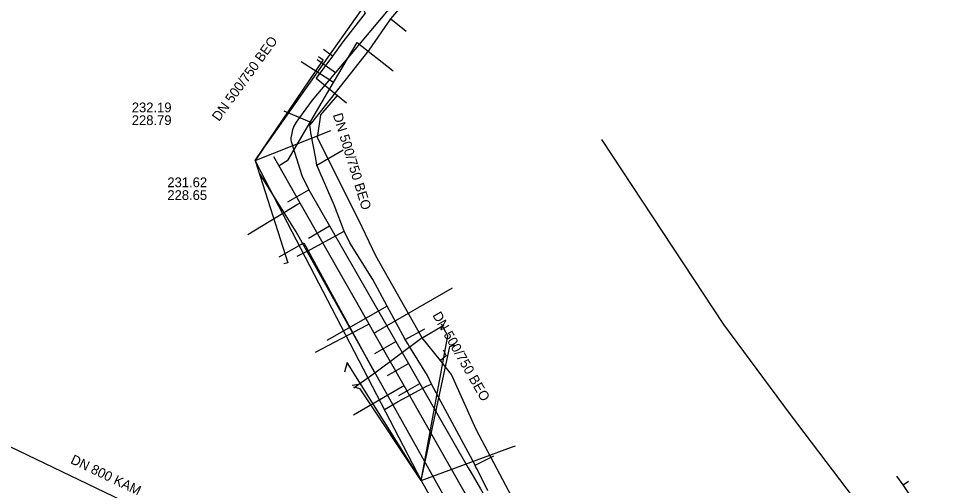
# Model space of a CAD drawing. Extents: x -598233 to -596890, y -1157848 to -1156431.
# Drawn here: x -597437.1 to -597360.2, y -1157423 to -1157384.6 of the extents above; entities that cross this region are included whole.
import ezdxf

# ---------------------------------------------------------------- set-up
doc = ezdxf.new("R2010")
doc.units = 0
for name, color, linetype in [('Vrstva 12', 7, 'Continuous'), ('Vrstva 13', 7, 'Continuous'), ('Vrstva 16', 7, 'Continuous'), ('Vrstva 5', 7, 'Continuous'), ('Vrstva 51', 7, 'Continuous'), ('Vrstva 55', 7, 'Continuous'), ('Vrstva 8', 7, 'Continuous'), ('Vrstva 9', 7, 'Continuous')]:
    doc.layers.add(name, color=color, linetype=linetype)

msp = doc.modelspace()

# ---------------------------------------------------------------- linework, layer by layer
at = {"layer": 'Vrstva 12'}
for points in [[(-597406.06, -1157379.28), (-597408.9, -1157383.5), (-597408.59, -1157384.1), (-597410.42, -1157386.47), (-597411.27, -1157387.65)], [(-597411.27, -1157387.65), (-597412.63, -1157389.45), (-597410.86, -1157390.87)], [(-597411.27, -1157387.65), (-597412.02, -1157387.11)], [(-597403.9, -1157410.81), (-597407.7, -1157404.08), (-597409.1, -1157401.14), (-597412.51, -1157394.37), (-597412.23, -1157392.46), (-597410.86, -1157390.87)], [(-597410.86, -1157390.87), (-597410.12, -1157391.48)], [(-597415.68, -1157404.17), (-597413.65, -1157403), (-597407.8, -1157413.73)], [(-597403.9, -1157410.81), (-597402.11, -1157409.79)], [(-597403.9, -1157410.81), (-597407.8, -1157413.73)], [(-597402.4, -1157412.69), (-597403.9, -1157410.81)], [(-597402.18, -1157411.8), (-597401.92, -1157412.31), (-597402.4, -1157412.69)], [(-597402.2, -1157412.94), (-597402.4, -1157412.69)], [(-597394.1, -1157428.46), (-597399.46, -1157418.36), (-597401.48, -1157413.84), (-597402.2, -1157412.94)], [(-597407.8, -1157413.73), (-597409.1, -1157414.67)], [(-597409.1, -1157414.67), (-597409.66, -1157414.73)], [(-597409.1, -1157414.67), (-597409.51, -1157414.97)]]:
    msp.add_lwpolyline(points, dxfattribs=at)
at = {"layer": 'Vrstva 13'}
msp.add_line((-597411.198, -1157389.81), (-597413.868, -1157388.119), dxfattribs=at)
for points in [[(-597415.698, -1157396.65), (-597415.663, -1157396.63), (-597414.943, -1157396.173), (-597411.198, -1157389.81), (-597409.249, -1157386.513), (-597406.272, -1157388.863)], [(-597369.959, -1157476.964), (-597370.509, -1157475.999), (-597378.22, -1157462.459), (-597379.573, -1157460.082), (-597380.051, -1157459.243), (-597383.176, -1157453.752), (-597386.985, -1157447.069), (-597387.65, -1157445.9), (-597394.937, -1157433.106), (-597395.268, -1157432.525), (-597398.806, -1157426.311), (-597405.386, -1157414.757), (-597407.853, -1157410.425), (-597408.265, -1157409.701), (-597413.941, -1157399.737), (-597415.698, -1157396.65), (-597416.107, -1157395.932)], [(-597413.941, -1157399.737), (-597414.105, -1157399.834), (-597418.262, -1157402.334)], [(-597407.853, -1157410.425), (-597407.684, -1157410.34), (-597401.407, -1157406.699)], [(-597408.265, -1157409.701), (-597408.421, -1157409.788), (-597412.704, -1157412.015)], [(-597405.386, -1157414.757), (-597405.542, -1157414.848), (-597409.556, -1157417.19)]]:
    msp.add_lwpolyline(points, dxfattribs=at)
at = {"layer": 'Vrstva 16'}
for points in [[(-597398.48, -1157423.4), (-597399.37, -1157421.63), (-597399.47, -1157421.47), (-597399.53, -1157421.3), (-597403.12, -1157414.64), (-597403.47, -1157413.92), (-597404.99, -1157411.45), (-597405.04, -1157411.35), (-597405.29, -1157410.95), (-597406.77, -1157408.21), (-597407.95, -1157406.01), (-597409.84, -1157403.01), (-597410.33, -1157402.05), (-597411.12, -1157399.95), (-597412.56, -1157396.62), (-597412.66, -1157396.07), (-597413.06, -1157393.95), (-597413.1, -1157393.69), (-597413.15, -1157393.32), (-597412.97, -1157393.13), (-597408.26, -1157387.16), (-597406.49, -1157384.57), (-597404.98, -1157382.78)], [(-597406.49, -1157384.57), (-597405.22, -1157385.58)], [(-597412.97, -1157393.13), (-597415.26, -1157392.16)], [(-597412.56, -1157396.62), (-597410.39, -1157395.35)], [(-597414.18, -1157404.09), (-597413.1, -1157403.54), (-597410.61, -1157402.22), (-597410.33, -1157402.05)], [(-597406.77, -1157408.21), (-597411.76, -1157411.03)], [(-597405.29, -1157410.95), (-597403.67, -1157410.07)], [(-597407.01, -1157416.73), (-597405.87, -1157416.07), (-597403.49, -1157414.77), (-597403.12, -1157414.64)], [(-597399.53, -1157421.3), (-597397.99, -1157420.54)], [(-597341.93, -1157455.39), (-597343.45, -1157453.33), (-597345.39, -1157450.52), (-597347.97, -1157446.54), (-597354.32, -1157437.41), (-597359.29, -1157430.05), (-597361.27, -1157427.19), (-597363.32, -1157424.35), (-597364.28, -1157422.91), (-597364.82, -1157422.19)], [(-597364.28, -1157422.91), (-597363.86, -1157422.6)]]:
    msp.add_lwpolyline(points, dxfattribs=at)
at = {"layer": 'Vrstva 5'}
msp.add_lwpolyline([(-597464.939, -1157406.781), (-597456.27, -1157410.939), (-597424.368, -1157426.241), (-597384.783, -1157445.229), (-597372.703, -1157451.027)], dxfattribs=at)
at = {"layer": 'Vrstva 51'}
for points in [[(-597400.654, -1157372.117), (-597400.989, -1157372.569), (-597401.124, -1157372.804), (-597401.204, -1157372.918), (-597401.73, -1157373.664), (-597416.97, -1157395.217), (-597417.66, -1157396.22)], [(-597417.66, -1157396.22), (-597412.05, -1157387.97), (-597412.42, -1157387.7)], [(-597417.66, -1157396.22), (-597411.41, -1157393.77)], [(-597417.66, -1157396.22), (-597414.95, -1157404.66), (-597415.28, -1157404.72)], [(-597417.66, -1157396.22), (-597417.203, -1157397.117), (-597403.98, -1157422.56), (-597393.69, -1157440.9)], [(-597403.98, -1157422.56), (-597401.78, -1157410.67), (-597402.3, -1157409.71)], [(-597403.98, -1157422.56), (-597401.61, -1157411.54), (-597401.21, -1157411.4)], [(-597403.98, -1157422.56), (-597410.06, -1157412.85), (-597410.29, -1157413.65)], [(-597403.98, -1157422.56), (-597409, -1157415.03), (-597409.51, -1157414.89)], [(-597403.98, -1157422.56), (-597396.55, -1157419.82), (-597396.217, -1157419.713)]]:
    msp.add_lwpolyline(points, dxfattribs=at)
at = {"layer": 'Vrstva 55'}
for points in [[(-597345.05, -1157454.85), (-597349.72, -1157448.54), (-597373.57, -1157417.14), (-597379.05, -1157409.73), (-597389.11, -1157394.5)], [(-597395.024, -1157502.25), (-597397, -1157498.33), (-597395.39, -1157497.25), (-597390.186, -1157494.834), (-597369.4, -1157482.58), (-597372.93, -1157475.9), (-597414.275, -1157402.098), (-597417.291, -1157397.275)]]:
    msp.add_lwpolyline(points, dxfattribs=at)
at = {"layer": 'Vrstva 9'}
for p, q in [((-597412.551, -1157387.911), (-597411.046, -1157388.996)), ((-597414.672, -1157394.675), (-597413.814, -1157397.465)), ((-597414.953, -1157399.642), (-597413.218, -1157398.647)), ((-597413.251, -1157402.608), (-597411.516, -1157401.613)), ((-597407.802, -1157412.106), (-597406.067, -1157411.111)), ((-597406.757, -1157413.928), (-597405.022, -1157412.933)), ((-597405.817, -1157415.567), (-597404.082, -1157414.572))]:
    msp.add_line(p, q, dxfattribs=at)
for points in [[(-597403.663, -1157380.195), (-597405.812, -1157382.76), (-597411.046, -1157388.996), (-597412.946, -1157391.26), (-597413.988, -1157392.691), (-597414.272, -1157393.076), (-597414.451, -1157393.402), (-597414.575, -1157393.716), (-597414.666, -1157394.121), (-597414.698, -1157394.368), (-597414.7, -1157394.518), (-597414.672, -1157394.675)], [(-597413.814, -1157397.465), (-597413.218, -1157398.647), (-597411.516, -1157401.613), (-597406.067, -1157411.111), (-597405.022, -1157412.933), (-597404.082, -1157414.572), (-597400.101, -1157421.511), (-597399.892, -1157421.876), (-597399.101, -1157423.255), (-597395.159, -1157430.125), (-597394.945, -1157430.498), (-597394.408, -1157431.434), (-597391.02, -1157437.34)]]:
    msp.add_lwpolyline(points, dxfattribs=at)

# ---------------------------------------------------------------- texts
at = {"layer": 'Vrstva 12'}
for rotation, p in [(53.93664, (-597420.623, -1157393.064)), (287.09215, (-597411.258, -1157392.47)), (299.82881, (-597403.078, -1157408.956))]:
    msp.add_text('DN 500/750 BEO', height=0.8, rotation=rotation, dxfattribs=at).set_placement(p)
for s, p in [('232.19', (-597427.807, -1157392.263)), ('228.79', (-597427.807, -1157393.313)), ('231.62', (-597424.877, -1157398.427)), ('228.65', (-597424.877, -1157399.477))]:
    msp.add_text(s, height=0.8, dxfattribs=at).set_placement(p)
at = {"layer": 'Vrstva 8'}
msp.add_text('DN 800 KAM', height=0.8, rotation=334.37817, dxfattribs=at).set_placement((-597432.919, -1157421.109))

doc.saveas('drawing.dxf')
